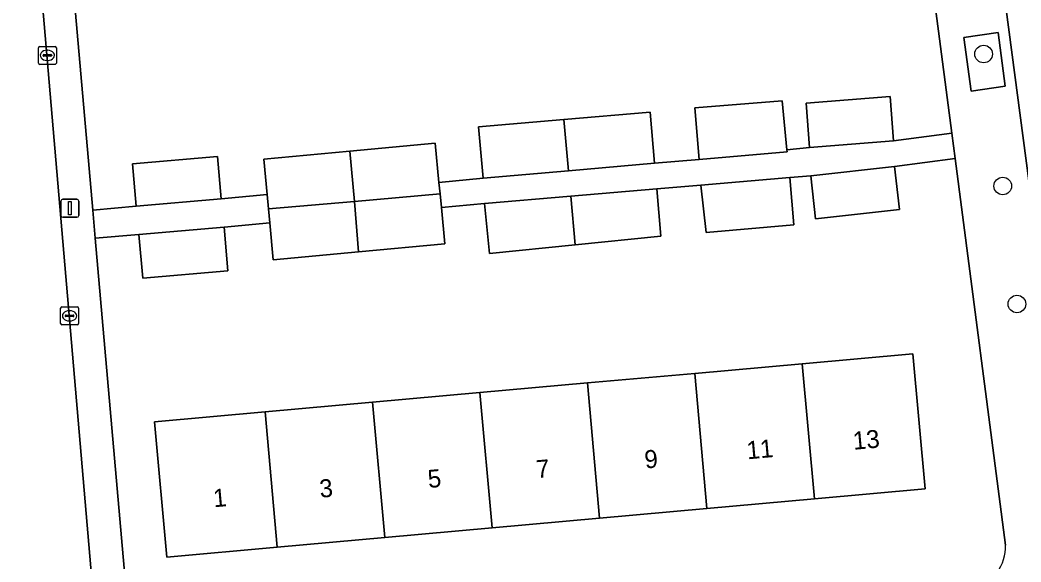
# Model space of a CAD drawing. Extents: x 160554 to 161248, y 385329 to 386506.
# Drawn here: x 161070.5 to 161126.2, y 385573.9 to 385604 of the extents above; entities that cross this region are included whole.
import ezdxf

# ---------------------------------------------------------------- set-up
doc = ezdxf.new("R2010")
doc.units = 0
for name, color, linetype in [('IMGEO_Boom', 7, 'Continuous'), ('IMGEO_Erf', 7, 'Continuous'), ('IMGEO_Groenvoorziening', 7, 'Continuous'), ('IMGEO_Kolk', 7, 'Continuous'), ('IMGEO_Lichtmast', 7, 'Continuous'), ('IMGEO_Pand', 7, 'Continuous'), ('IMGEO_Pand_nummerreeks', 7, 'Continuous'), ('IMGEO_Parkeervlak_open', 7, 'Continuous'), ('IMGEO_Rijbaan_lokaal_open', 7, 'Continuous'), ('IMGEO_Voetpad_open', 7, 'Continuous')]:
    doc.layers.add(name, color=color, linetype=linetype)

msp = doc.modelspace()

# ---------------------------------------------------------------- linework, layer by layer
at = {"layer": 'IMGEO_Boom'}
for centre in [(161124.106, 385602.126), (161125.172, 385594.783), (161125.961, 385588.215)]:
    msp.add_circle(centre, 0.489, dxfattribs=at)
at = {"layer": 'IMGEO_Erf'}
for points in [[(161072.34, 385618.545), (161074.543, 385593.446), (161076.962, 385593.658), (161076.756, 385596.014), (161081.488, 385596.428), (161081.693, 385594.072), (161084.239, 385594.315), (161084.052, 385596.272), (161088.847, 385596.719), (161093.589, 385597.162), (161093.802, 385594.986), (161096.265, 385595.227), (161096.004, 385598.074), (161100.756, 385598.486), (161105.554, 385598.901), (161105.804, 385596.047), (161108.278, 385596.26), (161108.031, 385599.126), (161112.895, 385599.527), (161113.156, 385596.801), (161114.426, 385596.923), (161114.231, 385599.398), (161118.906, 385599.767), (161119.102, 385597.293), (161122.332, 385597.715), (161119.032, 385622.982)], [(161122.515, 385596.316), (161119.148, 385595.876), (161119.419, 385593.477), (161114.76, 385592.95), (161114.486, 385595.35), (161113.317, 385595.251), (161113.541, 385592.614), (161108.677, 385592.188), (161108.377, 385594.834), (161105.919, 385594.627), (161106.15, 385591.988), (161101.383, 385591.505), (161096.612, 385591.022), (161096.338, 385593.817), (161093.94, 385593.582), (161094.137, 385591.571), (161089.333, 385591.117), (161084.587, 385590.668), (161084.389, 385592.743), (161081.846, 385592.5), (161082.057, 385590.069), (161077.326, 385589.654), (161077.113, 385592.086), (161074.681, 385591.873), (161076.441, 385571.826)], [(161125.326, 385574.791), (161122.515, 385596.316)]]:
    msp.add_lwpolyline(points, dxfattribs=at)
msp.add_lwpolyline([(161102.063, 385583.821), (161108.038, 385584.358), (161114.014, 385584.895), (161120.175, 385585.449), (161120.851, 385577.929), (161114.69, 385577.375), (161108.714, 385576.838), (161102.739, 385576.301), (161096.763, 385575.764), (161090.787, 385575.226), (161084.811, 385574.689), (161078.656, 385574.136), (161077.98, 385581.656), (161084.135, 385582.209), (161090.111, 385582.746), (161096.087, 385583.284)], close=True, dxfattribs=at)
msp.add_arc((161122.707, 385574.757), 2.619, 325.7495, 0.7405, dxfattribs=at)
at = {"layer": 'IMGEO_Groenvoorziening'}
msp.add_lwpolyline([(161123.407, 385600.062), (161125.314, 385600.346), (161124.916, 385603.323), (161122.998, 385603.05)], close=True, dxfattribs=at)
at = {"layer": 'IMGEO_Kolk'}
for p, q in [((161071.515, 385601.628), (161071.515, 385602.48)), ((161071.59, 385602.554), (161072.442, 385602.554)), ((161072.516, 385602.48), (161072.516, 385601.628)), ((161071.774, 385602.048), (161071.774, 385602.06)), ((161072.212, 385602.011), (161071.814, 385602.011)), ((161071.817, 385602.097), (161072.215, 385602.097)), ((161072.003, 385602.334), (161072.028, 385602.334)), ((161072.258, 385602.06), (161072.258, 385602.048)), ((161072.442, 385601.554), (161071.59, 385601.554)), ((161072.026, 385601.774), (161072.001, 385601.774)), ((161072.753, 385587.132), (161072.753, 385587.984)), ((161072.828, 385588.058), (161073.68, 385588.058)), ((161073.754, 385587.984), (161073.754, 385587.132)), ((161073.012, 385587.552), (161073.012, 385587.564)), ((161073.45, 385587.515), (161073.052, 385587.515)), ((161073.055, 385587.601), (161073.453, 385587.601)), ((161073.241, 385587.838), (161073.266, 385587.838)), ((161073.496, 385587.564), (161073.496, 385587.552)), ((161073.68, 385587.058), (161072.828, 385587.058)), ((161073.264, 385587.278), (161073.239, 385587.278))]:
    msp.add_line(p, q, dxfattribs=at)
for points in [[(161071.515, 385601.628), (161071.515, 385602.48)], [(161071.59, 385602.554), (161072.442, 385602.554)], [(161072.516, 385602.48), (161072.516, 385601.628)], [(161072.442, 385601.554), (161071.59, 385601.554)], [(161072.753, 385587.132), (161072.753, 385587.984)], [(161072.828, 385588.058), (161073.68, 385588.058)], [(161073.754, 385587.984), (161073.754, 385587.132)], [(161073.68, 385587.058), (161072.828, 385587.058)]]:
    msp.add_lwpolyline(points, dxfattribs=at)
for centre, radius, start, end in [((161071.592, 385602.478), 0.0765, 91.552, 178.448), ((161071.592, 385602.478), 0.0765, 91.552, 178.448), ((161072.44, 385602.478), 0.0765, 1.552, 88.448), ((161072.44, 385602.478), 0.0765, 1.552, 88.448), ((161071.814, 385602.057), 0.0403, 85.8775, 175.7526), ((161071.811, 385602.047), 0.0366, 178.938, 274.7102), ((161072.215, 385602.054), 0.043, 264.8664, 352.4533), ((161072.219, 385602.059), 0.0386, 1.7309, 96.639), ((161071.592, 385601.63), 0.0765, 181.552, 268.448), ((161071.592, 385601.63), 0.0765, 181.552, 268.448), ((161072.44, 385601.63), 0.0765, 271.552, 358.448), ((161072.44, 385601.63), 0.0765, 271.552, 358.448), ((161072.83, 385587.982), 0.0765, 91.552, 178.448), ((161072.83, 385587.982), 0.0765, 91.552, 178.448), ((161073.678, 385587.982), 0.0765, 1.552, 88.448), ((161073.678, 385587.982), 0.0765, 1.552, 88.448), ((161073.052, 385587.561), 0.0403, 85.8775, 175.7526), ((161073.049, 385587.551), 0.0366, 178.938, 274.7102), ((161073.453, 385587.558), 0.043, 264.8664, 352.4533), ((161073.457, 385587.563), 0.0386, 1.7309, 96.639), ((161072.83, 385587.134), 0.0765, 181.552, 268.448), ((161072.83, 385587.134), 0.0765, 181.552, 268.448), ((161073.678, 385587.134), 0.0765, 271.552, 358.448), ((161073.678, 385587.134), 0.0765, 271.552, 358.448)]:
    msp.add_arc(centre, radius, start, end, dxfattribs=at)
for centre, major_axis, ratio, start_param, end_param in [((161072.002, 385602.054), (-0.387, 0.002), 0.722429, 4.712389, 7.853982), ((161072.027, 385602.054), (-0.39, 0.002), 0.717154, 1.570796, 4.712389), ((161073.24, 385587.558), (-0.387, 0.002), 0.722429, 4.712389, 7.853982), ((161073.265, 385587.558), (-0.39, 0.002), 0.717154, 1.570796, 4.712389)]:
    msp.add_ellipse(centre, major_axis=major_axis, ratio=ratio, start_param=start_param, end_param=end_param, dxfattribs=at)
at = {"layer": 'IMGEO_Lichtmast'}
for p, q in [((161072.873, 385594.046), (161073.663, 385594.046)), ((161073.663, 385594.046), (161072.873, 385594.046)), ((161072.773, 385593.146), (161072.773, 385593.946)), ((161072.773, 385593.946), (161072.773, 385593.146)), ((161073.763, 385593.946), (161073.763, 385593.146)), ((161073.763, 385593.146), (161073.763, 385593.946)), ((161073.663, 385593.046), (161072.873, 385593.046)), ((161072.873, 385593.046), (161073.663, 385593.046))]:
    msp.add_line(p, q, dxfattribs=at)
msp.add_lwpolyline([(161073.193, 385593.921), (161073.343, 385593.921), (161073.343, 385593.171), (161073.193, 385593.171), (161073.193, 385593.921)], dxfattribs=at)
for centre, start, end in [((161072.873, 385593.946), 90, 180), ((161072.873, 385593.946), 90, 180), ((161073.663, 385593.946), 0, 90), ((161073.663, 385593.946), 360, 90), ((161072.873, 385593.146), 180, 270), ((161072.873, 385593.146), 180, 270), ((161073.663, 385593.146), 270, 0), ((161073.663, 385593.146), 270, 0)]:
    msp.add_arc(centre, 0.1, start, end, dxfattribs=at)
at = {"layer": 'IMGEO_Pand'}
for points in [[(161118.906, 385599.767), (161114.231, 385599.398), (161114.426, 385596.923), (161119.102, 385597.293)], [(161108.278, 385596.26), (161113.168, 385596.681), (161113.156, 385596.801), (161112.895, 385599.527), (161108.031, 385599.126)], [(161101.012, 385595.635), (161105.804, 385596.047), (161105.554, 385598.901), (161100.756, 385598.486)], [(161100.756, 385598.486), (161096.004, 385598.074), (161096.265, 385595.227), (161101.012, 385595.635)], [(161093.865, 385594.341), (161093.802, 385594.986), (161093.589, 385597.162), (161088.847, 385596.719), (161089.096, 385593.925)], [(161081.488, 385596.428), (161076.756, 385596.014), (161076.962, 385593.658), (161081.693, 385594.072)], [(161089.096, 385593.925), (161088.847, 385596.719), (161084.052, 385596.272), (161084.239, 385594.315), (161084.316, 385593.508)], [(161114.76, 385592.95), (161119.419, 385593.477), (161119.148, 385595.876), (161114.486, 385595.35)], [(161108.677, 385592.188), (161113.541, 385592.614), (161113.317, 385595.251), (161108.377, 385594.834)], [(161101.383, 385591.505), (161106.15, 385591.988), (161105.919, 385594.627), (161101.139, 385594.223)], [(161089.096, 385593.925), (161089.333, 385591.117), (161094.137, 385591.571), (161093.94, 385593.582), (161093.865, 385594.341)], [(161101.139, 385594.223), (161096.338, 385593.817), (161096.612, 385591.022), (161101.383, 385591.505)], [(161084.316, 385593.508), (161084.389, 385592.743), (161084.587, 385590.668), (161089.333, 385591.117), (161089.096, 385593.925)], [(161077.326, 385589.654), (161082.057, 385590.069), (161081.846, 385592.5), (161077.113, 385592.086)], [(161114.69, 385577.375), (161120.851, 385577.929), (161120.175, 385585.449), (161114.014, 385584.895)], [(161108.714, 385576.838), (161114.69, 385577.375), (161114.014, 385584.895), (161108.038, 385584.358)], [(161108.038, 385584.358), (161102.063, 385583.821), (161102.739, 385576.301), (161108.714, 385576.838)], [(161102.063, 385583.821), (161096.087, 385583.284), (161096.763, 385575.764), (161102.739, 385576.301)], [(161090.787, 385575.226), (161096.763, 385575.764), (161096.087, 385583.284), (161090.111, 385582.746)], [(161084.811, 385574.689), (161090.787, 385575.226), (161090.111, 385582.746), (161084.135, 385582.209)], [(161084.135, 385582.209), (161077.98, 385581.656), (161078.656, 385574.136), (161084.811, 385574.689)]]:
    msp.add_lwpolyline(points, close=True, dxfattribs=at)
at = {"layer": 'IMGEO_Parkeervlak_open'}
msp.add_lwpolyline([(161122.98, 385622.395), (161125.357, 385604.603), (161129.312, 385574.75)], dxfattribs=at)
at = {"layer": 'IMGEO_Rijbaan_lokaal_open'}
msp.add_lwpolyline([(161074.538, 385572.239), (161070.927, 385614.424)], dxfattribs=at)
at = {"layer": 'IMGEO_Voetpad_open'}
for points in [[(161119.032, 385622.982), (161122.332, 385597.715), (161122.515, 385596.316), (161125.326, 385574.791)], [(161129.312, 385574.75), (161125.357, 385604.603), (161122.98, 385622.395)], [(161072.855, 385620.39), (161070.495, 385619.676), (161070.591, 385618.12), (161070.675, 385617.407), (161070.927, 385614.424), (161074.538, 385572.239)], [(161074.681, 385591.873), (161074.543, 385593.446), (161072.34, 385618.545)], [(161076.441, 385571.826), (161074.681, 385591.873)]]:
    msp.add_lwpolyline(points, dxfattribs=at)
for points in [[(161123.407, 385600.062), (161122.998, 385603.05), (161124.916, 385603.323), (161125.314, 385600.346)], [(161122.332, 385597.715), (161119.102, 385597.293), (161114.426, 385596.923), (161113.156, 385596.801), (161113.168, 385596.681), (161108.278, 385596.26), (161105.804, 385596.047), (161101.012, 385595.635), (161096.265, 385595.227), (161093.802, 385594.986), (161093.865, 385594.341), (161093.94, 385593.582), (161096.338, 385593.817), (161101.139, 385594.223), (161105.919, 385594.627), (161108.377, 385594.834), (161113.317, 385595.251), (161114.486, 385595.35), (161119.148, 385595.876), (161122.515, 385596.316)], [(161074.681, 385591.873), (161077.113, 385592.086), (161081.846, 385592.5), (161084.389, 385592.743), (161084.316, 385593.508), (161084.239, 385594.315), (161081.693, 385594.072), (161076.962, 385593.658), (161074.543, 385593.446)]]:
    msp.add_lwpolyline(points, close=True, dxfattribs=at)
msp.add_arc((161122.707, 385574.757), 2.619, 325.7495, 0.7405, dxfattribs=at)

# ---------------------------------------------------------------- texts
at = {"layer": 'IMGEO_Pand_nummerreeks'}
for s, p in [('13', (161116.879, 385580.102)), ('9', (161105.282, 385579.06)), ('11', (161110.965, 385579.571)), ('7', (161099.254, 385578.518)), ('5', (161093.226, 385577.976)), ('3', (161087.198, 385577.434)), ('1', (161081.283, 385576.902))]:
    msp.add_text(s, height=1, rotation=5.1366, dxfattribs=at).set_placement(p)

doc.saveas('drawing.dxf')
